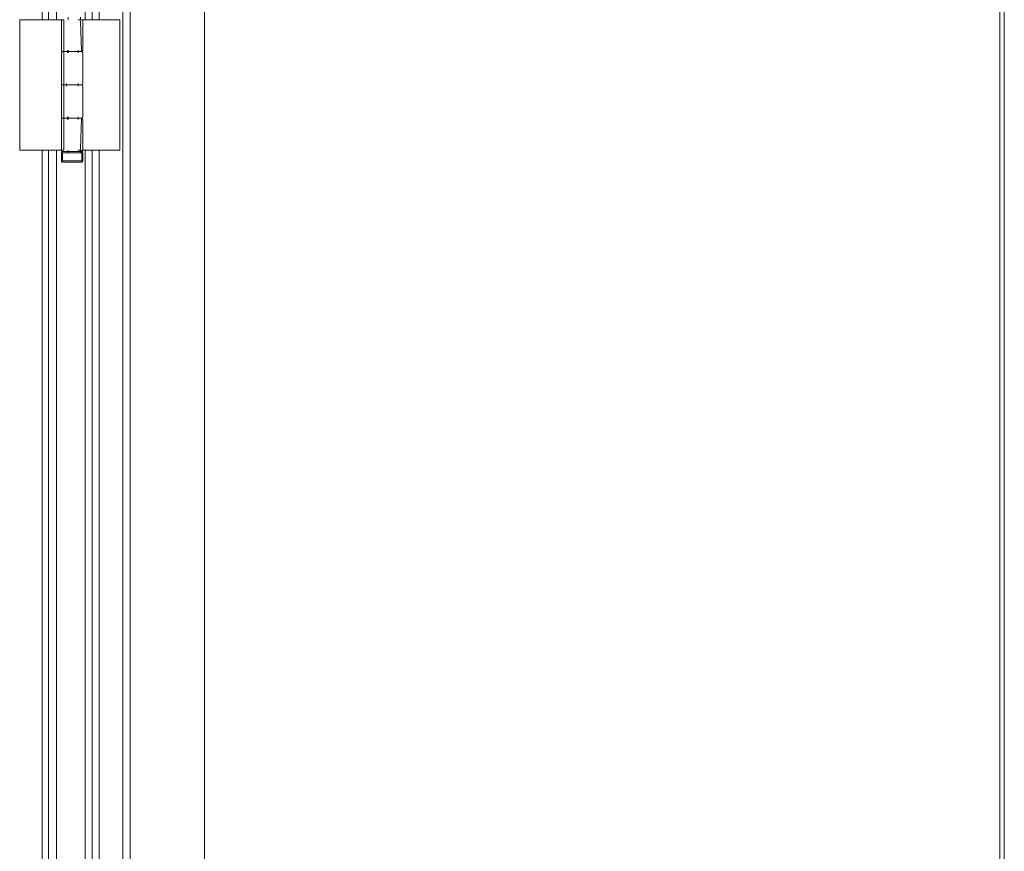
# Model space of a CAD drawing. Header units: inches. Extents: x 424 to 2043, y -237 to 445.
# Tile 941 of 965: x 1004.202 to 1004.942, y 218.775 to 219.399. Entities that reach past the tile are written whole.
import ezdxf

# ---------------------------------------------------------------- set-up
doc = ezdxf.new("R2010")
doc.units = ezdxf.units.IN
doc.header["$MEASUREMENT"] = 0
doc.layers.add('A-DOOR', color=31, linetype='Continuous', lineweight=9)

# ---------------------------------------------------------------- blocks, each defined once
blk = doc.blocks.new('5-panel_Bi-fold_external_door_10806 - Type 1-V59-Section 2')
at = {"layer": 'A-DOOR'}
for p, q in [((50.21029, 1.6), (50.21029, 4.348)), ((50.2157, 4.348), (50.2157, 1.6)), ((50.27174, 4.348), (50.27174, 1.6)), ((50.86901, 1.70176), (50.86901, 4.26274)), ((50.87248, 1.70176), (50.87248, 4.26274)), ((50.14983, 4.17354), (50.14983, 2.849)), ((50.15456, 2.849), (50.15456, 4.17354)), ((50.16046, 4.17354), (50.16046, 2.849)), ((50.18192, 4.17354), (50.18192, 2.849)), ((50.18733, 4.17354), (50.18733, 2.849)), ((50.19249, 4.17354), (50.19249, 2.849)), ((50.13284, 2.849), (50.13453, 2.849)), ((50.13284, 2.751), (50.13284, 2.849)), ((50.13453, 2.849), (50.13665, 2.849)), ((50.13665, 2.849), (50.14823, 2.849)), ((50.14823, 2.849), (50.15056, 2.849)), ((50.15056, 2.849), (50.15289, 2.849)), ((50.15289, 2.849), (50.15456, 2.849)), ((50.15456, 2.849), (50.16046, 2.849)), ((50.16046, 2.849), (50.16608, 2.849)), ((50.16414, 2.849), (50.16414, 2.826)), ((50.16608, 2.849), (50.16608, 2.751)), ((50.16921, 2.849), (50.16921, 2.851)), ((50.1768, 2.849), (50.18192, 2.849)), ((50.17859, 2.851), (50.17859, 2.849)), ((50.17859, 2.84814), (50.17938, 2.82518)), ((50.18014, 2.826), (50.18014, 2.849)), ((50.18192, 2.849), (50.18733, 2.849)), ((50.18733, 2.849), (50.18888, 2.849)), ((50.18888, 2.849), (50.19117, 2.849)), ((50.19117, 2.849), (50.19347, 2.849)), ((50.19347, 2.849), (50.20408, 2.849)), ((50.20408, 2.849), (50.2062, 2.849)), ((50.2062, 2.849), (50.20805, 2.849)), ((50.20805, 2.849), (50.20805, 2.751)), ((50.16868, 2.824), (50.16875, 2.826)), ((50.16921, 2.824), (50.16921, 2.826)), ((50.1768, 2.824), (50.1768, 2.826)), ((50.16414, 2.824), (50.16414, 2.801)), ((50.16602, 2.825), (50.17183, 2.825)), ((50.17244, 2.825), (50.16624, 2.825)), ((50.17183, 2.825), (50.17804, 2.825)), ((50.17723, 2.825), (50.17244, 2.825)), ((50.18014, 2.801), (50.18014, 2.824)), ((50.16414, 2.799), (50.16414, 2.776)), ((50.16602, 2.8), (50.17183, 2.8)), ((50.17244, 2.8), (50.16624, 2.8)), ((50.16806, 2.801), (50.16806, 2.799)), ((50.17183, 2.8), (50.17804, 2.8)), ((50.17723, 2.8), (50.17244, 2.8)), ((50.1768, 2.799), (50.1768, 2.801)), ((50.18014, 2.776), (50.18014, 2.799)), ((50.16414, 2.774), (50.16414, 2.751)), ((50.16602, 2.775), (50.17183, 2.775)), ((50.17244, 2.775), (50.16624, 2.775)), ((50.16868, 2.776), (50.16875, 2.774)), ((50.16921, 2.774), (50.16921, 2.776)), ((50.17183, 2.775), (50.17804, 2.775)), ((50.17723, 2.775), (50.17244, 2.775)), ((50.1768, 2.774), (50.1768, 2.776)), ((50.17859, 2.75186), (50.17938, 2.77482)), ((50.18014, 2.751), (50.18014, 2.774)), ((50.13453, 2.751), (50.13284, 2.751)), ((50.13665, 2.751), (50.13453, 2.751)), ((50.14823, 2.751), (50.13665, 2.751)), ((50.15056, 2.751), (50.14823, 2.751)), ((50.14983, 2.751), (50.14983, 1.79096)), ((50.15289, 2.751), (50.15056, 2.751)), ((50.15456, 2.751), (50.15289, 2.751)), ((50.16046, 2.751), (50.15456, 2.751)), ((50.15456, 1.79096), (50.15456, 2.751)), ((50.16608, 2.751), (50.16046, 2.751)), ((50.16046, 2.751), (50.16046, 1.79096)), ((50.16413, 2.749), (50.16413, 2.743)), ((50.165, 2.749), (50.17957, 2.749)), ((50.165, 2.749), (50.165, 2.743)), ((50.16921, 2.749), (50.16921, 2.751)), ((50.17183, 2.75), (50.17244, 2.75)), ((50.17244, 2.75), (50.17183, 2.75)), ((50.18192, 2.751), (50.1768, 2.751)), ((50.17859, 2.749), (50.17859, 2.751)), ((50.17889, 2.749), (50.17924, 2.749)), ((50.17957, 2.743), (50.17957, 2.749)), ((50.18015, 2.743), (50.18015, 2.749)), ((50.18733, 2.751), (50.18192, 2.751)), ((50.18192, 2.751), (50.18192, 1.79096)), ((50.18888, 2.751), (50.18733, 2.751)), ((50.18733, 2.751), (50.18733, 1.79096)), ((50.19117, 2.751), (50.18888, 2.751)), ((50.19347, 2.751), (50.19117, 2.751)), ((50.19249, 2.751), (50.19249, 1.79096)), ((50.20408, 2.751), (50.19347, 2.751)), ((50.2062, 2.751), (50.20408, 2.751)), ((50.20805, 2.751), (50.2062, 2.751)), ((50.17957, 2.743), (50.165, 2.743)), ((50.17889, 2.743), (50.17924, 2.743))]:
    blk.add_line(p, q, dxfattribs=at)
at = {"layer": 'A-DOOR', "flags": 128}
for points in [[(50.16414, 2.849), (50.16414, 2.84904)], [(50.18014, 2.84901), (50.18014, 2.849)], [(50.16514, 2.825), (50.1651, 2.825), (50.16506, 2.825), (50.16502, 2.82501), (50.16498, 2.82501), (50.16494, 2.82502), (50.1649, 2.82503), (50.16486, 2.82504), (50.16482, 2.82505), (50.16479, 2.82506), (50.16475, 2.82508), (50.16471, 2.8251), (50.16468, 2.82511), (50.16464, 2.82513), (50.16461, 2.82515), (50.16457, 2.82517), (50.16454, 2.8252), (50.16451, 2.82522), (50.16448, 2.82525), (50.16445, 2.82528), (50.16442, 2.8253), (50.16439, 2.82533), (50.16437, 2.82536), (50.16434, 2.82539), (50.16432, 2.82543), (50.1643, 2.82546), (50.16428, 2.82549), (50.16426, 2.82553), (50.16424, 2.82556), (50.16422, 2.8256), (50.16421, 2.82564), (50.16419, 2.82568), (50.16418, 2.82571), (50.16417, 2.82575), (50.16416, 2.82579), (50.16415, 2.82583), (50.16415, 2.82587), (50.16414, 2.82591), (50.16414, 2.82595), (50.16414, 2.82599), (50.16414, 2.826)], [(50.18014, 2.826), (50.18014, 2.82596), (50.18014, 2.82592), (50.18013, 2.82588), (50.18013, 2.82584), (50.18012, 2.8258), (50.18011, 2.82576), (50.1801, 2.82572), (50.18009, 2.82569), (50.18007, 2.82565), (50.18006, 2.82561), (50.18004, 2.82557), (50.18003, 2.82554), (50.18001, 2.8255), (50.17999, 2.82547), (50.17996, 2.82544), (50.17994, 2.8254), (50.17992, 2.82537), (50.17989, 2.82534), (50.17986, 2.82531), (50.17984, 2.82528), (50.17981, 2.82526), (50.17978, 2.82523), (50.17974, 2.8252), (50.17971, 2.82518), (50.17968, 2.82516), (50.17964, 2.82514), (50.17961, 2.82512), (50.17957, 2.8251), (50.17954, 2.82508), (50.1795, 2.82507), (50.17946, 2.82505), (50.17943, 2.82504), (50.17939, 2.82503), (50.17935, 2.82502), (50.17931, 2.82501), (50.17927, 2.82501), (50.17923, 2.825), (50.17919, 2.825), (50.17915, 2.825), (50.17914, 2.825)], [(50.16414, 2.824), (50.16414, 2.82404), (50.16414, 2.82408), (50.16415, 2.82412), (50.16415, 2.82416), (50.16416, 2.8242), (50.16417, 2.82424), (50.16418, 2.82428), (50.16419, 2.82431), (50.1642, 2.82435), (50.16422, 2.82439), (50.16423, 2.82443), (50.16425, 2.82446), (50.16427, 2.8245), (50.16429, 2.82453), (50.16431, 2.82456), (50.16434, 2.8246), (50.16436, 2.82463), (50.16439, 2.82466), (50.16441, 2.82469), (50.16444, 2.82472), (50.16447, 2.82474), (50.1645, 2.82477), (50.16453, 2.8248), (50.16457, 2.82482), (50.1646, 2.82484), (50.16463, 2.82486), (50.16467, 2.82488), (50.1647, 2.8249), (50.16474, 2.82492), (50.16478, 2.82493), (50.16481, 2.82495), (50.16485, 2.82496), (50.16489, 2.82497), (50.16493, 2.82498), (50.16497, 2.82499), (50.16501, 2.82499), (50.16505, 2.825), (50.16509, 2.825), (50.16513, 2.825), (50.16514, 2.825)], [(50.17244, 2.825), (50.17216, 2.825), (50.17188, 2.825), (50.17161, 2.825), (50.17133, 2.825), (50.17105, 2.825), (50.17077, 2.825), (50.1705, 2.825), (50.17023, 2.825), (50.16996, 2.825), (50.1697, 2.825), (50.16944, 2.825), (50.16918, 2.825), (50.16893, 2.825), (50.16868, 2.825), (50.16844, 2.825), (50.16821, 2.825), (50.16798, 2.825), (50.16776, 2.825), (50.16754, 2.825), (50.16734, 2.825), (50.16714, 2.825), (50.16694, 2.825), (50.16676, 2.825), (50.16659, 2.825), (50.16642, 2.825), (50.16626, 2.825), (50.16612, 2.825), (50.16598, 2.825), (50.16585, 2.825), (50.16573, 2.825), (50.16562, 2.825), (50.16553, 2.825), (50.16544, 2.825), (50.16536, 2.825), (50.1653, 2.825), (50.16525, 2.825), (50.1652, 2.825), (50.16517, 2.825), (50.16515, 2.825), (50.16514, 2.825)], [(50.16514, 2.825), (50.16514, 2.825), (50.16516, 2.825), (50.16519, 2.825), (50.16523, 2.825), (50.16528, 2.825), (50.16534, 2.825), (50.16541, 2.825), (50.16549, 2.825), (50.16559, 2.825), (50.16569, 2.825), (50.16581, 2.825), (50.16593, 2.825), (50.16606, 2.825), (50.16621, 2.825), (50.16636, 2.825), (50.16652, 2.825), (50.1667, 2.825), (50.16688, 2.825), (50.16706, 2.825), (50.16726, 2.825), (50.16747, 2.825), (50.16768, 2.825), (50.1679, 2.825), (50.16812, 2.825), (50.16836, 2.825), (50.1686, 2.825), (50.16884, 2.825), (50.16909, 2.825), (50.16934, 2.825), (50.1696, 2.825), (50.16987, 2.825), (50.17013, 2.825), (50.1704, 2.825), (50.17067, 2.825), (50.17095, 2.825), (50.17123, 2.825), (50.1715, 2.825), (50.17178, 2.825), (50.17183, 2.825)], [(50.17183, 2.825), (50.17155, 2.825), (50.17127, 2.825), (50.171, 2.825), (50.17072, 2.825), (50.17045, 2.825), (50.17018, 2.825), (50.16991, 2.825), (50.16965, 2.825), (50.16939, 2.825), (50.16913, 2.825), (50.16888, 2.825), (50.16864, 2.825), (50.1684, 2.825), (50.16816, 2.825), (50.16794, 2.825), (50.16772, 2.825), (50.1675, 2.825), (50.1673, 2.825), (50.1671, 2.825), (50.16691, 2.825), (50.16673, 2.825), (50.16655, 2.825), (50.16639, 2.825), (50.16623, 2.825), (50.16609, 2.825), (50.16595, 2.825), (50.16583, 2.825), (50.16571, 2.825), (50.16561, 2.825), (50.16551, 2.825), (50.16543, 2.825), (50.16535, 2.825), (50.16529, 2.825), (50.16524, 2.825), (50.1652, 2.825), (50.16517, 2.825), (50.16515, 2.825), (50.16514, 2.825)], [(50.16514, 2.825), (50.16514, 2.825), (50.16516, 2.825), (50.16519, 2.825), (50.16523, 2.825), (50.16528, 2.825), (50.16534, 2.825), (50.16541, 2.825), (50.16549, 2.825), (50.16559, 2.825), (50.16569, 2.825), (50.16581, 2.825), (50.16593, 2.825), (50.16606, 2.825), (50.16621, 2.825), (50.16636, 2.825), (50.16652, 2.825), (50.1667, 2.825), (50.16688, 2.825), (50.16706, 2.825), (50.16726, 2.825), (50.16747, 2.825), (50.16768, 2.825), (50.1679, 2.825), (50.16812, 2.825), (50.16836, 2.825), (50.1686, 2.825), (50.16884, 2.825), (50.16909, 2.825), (50.16934, 2.825), (50.1696, 2.825), (50.16987, 2.825), (50.17013, 2.825), (50.1704, 2.825), (50.17067, 2.825), (50.17095, 2.825), (50.17123, 2.825), (50.1715, 2.825), (50.17178, 2.825), (50.17206, 2.825), (50.17234, 2.825), (50.17244, 2.825)], [(50.17183, 2.825), (50.17211, 2.825), (50.17239, 2.825), (50.17267, 2.825), (50.17295, 2.825), (50.17323, 2.825), (50.1735, 2.825), (50.17378, 2.825), (50.17405, 2.825), (50.17432, 2.825), (50.17458, 2.825), (50.17484, 2.825), (50.1751, 2.825), (50.17535, 2.825), (50.17559, 2.825), (50.17583, 2.825), (50.17607, 2.825), (50.1763, 2.825), (50.17652, 2.825), (50.17673, 2.825), (50.17694, 2.825), (50.17714, 2.825), (50.17733, 2.825), (50.17752, 2.825), (50.17769, 2.825), (50.17786, 2.825), (50.17801, 2.825), (50.17816, 2.825), (50.1783, 2.825), (50.17843, 2.825), (50.17855, 2.825), (50.17865, 2.825), (50.17875, 2.825), (50.17884, 2.825), (50.17891, 2.825), (50.17898, 2.825), (50.17903, 2.825), (50.17908, 2.825), (50.17911, 2.825), (50.17913, 2.825), (50.17914, 2.825)], [(50.17914, 2.825), (50.17913, 2.825), (50.17912, 2.825), (50.17909, 2.825), (50.17905, 2.825), (50.179, 2.825), (50.17894, 2.825), (50.17887, 2.825), (50.17878, 2.825), (50.17869, 2.825), (50.17859, 2.825), (50.17847, 2.825), (50.17835, 2.825), (50.17821, 2.825), (50.17807, 2.825), (50.17792, 2.825), (50.17775, 2.825), (50.17758, 2.825), (50.1774, 2.825), (50.17721, 2.825), (50.17702, 2.825), (50.17681, 2.825), (50.1766, 2.825), (50.17638, 2.825), (50.17615, 2.825), (50.17592, 2.825), (50.17568, 2.825), (50.17544, 2.825), (50.17519, 2.825), (50.17493, 2.825), (50.17468, 2.825), (50.17441, 2.825), (50.17415, 2.825), (50.17388, 2.825), (50.1736, 2.825), (50.17333, 2.825), (50.17305, 2.825), (50.17277, 2.825), (50.17249, 2.825), (50.17221, 2.825), (50.17193, 2.825), (50.17183, 2.825)], [(50.17681, 2.825), (50.1766, 2.825), (50.17638, 2.825), (50.17615, 2.825), (50.17592, 2.825), (50.17568, 2.825), (50.17544, 2.825), (50.17519, 2.825), (50.17493, 2.825), (50.17468, 2.825), (50.17441, 2.825), (50.17415, 2.825), (50.17388, 2.825), (50.1736, 2.825), (50.17333, 2.825), (50.17305, 2.825), (50.17277, 2.825), (50.17249, 2.825), (50.17244, 2.825)], [(50.17244, 2.825), (50.17272, 2.825), (50.173, 2.825), (50.17328, 2.825), (50.17355, 2.825), (50.17383, 2.825), (50.1741, 2.825), (50.17437, 2.825), (50.17463, 2.825), (50.17489, 2.825), (50.17514, 2.825), (50.17539, 2.825), (50.17564, 2.825), (50.17588, 2.825), (50.17611, 2.825), (50.17634, 2.825), (50.17656, 2.825), (50.17677, 2.825)], [(50.17804, 2.825), (50.17819, 2.825), (50.17832, 2.825), (50.17845, 2.825), (50.17857, 2.825), (50.17867, 2.825), (50.17877, 2.825), (50.17885, 2.825), (50.17893, 2.825), (50.17899, 2.825), (50.17904, 2.825), (50.17908, 2.825), (50.17911, 2.825), (50.17913, 2.825), (50.17914, 2.825)], [(50.17914, 2.825), (50.17913, 2.825), (50.17912, 2.825), (50.17909, 2.825), (50.17905, 2.825), (50.179, 2.825), (50.17894, 2.825), (50.17887, 2.825), (50.17878, 2.825), (50.17869, 2.825), (50.17859, 2.825), (50.17847, 2.825), (50.17835, 2.825), (50.17821, 2.825), (50.17807, 2.825)], [(50.17914, 2.825), (50.17918, 2.825), (50.17922, 2.825), (50.17926, 2.82499), (50.1793, 2.82499), (50.17934, 2.82498), (50.17938, 2.82497), (50.17942, 2.82496), (50.17945, 2.82495), (50.17949, 2.82494), (50.17953, 2.82492), (50.17956, 2.8249), (50.1796, 2.82489), (50.17964, 2.82487), (50.17967, 2.82485), (50.1797, 2.82483), (50.17974, 2.8248), (50.17977, 2.82478), (50.1798, 2.82475), (50.17983, 2.82472), (50.17986, 2.8247), (50.17988, 2.82467), (50.17991, 2.82464), (50.17993, 2.82461), (50.17996, 2.82457), (50.17998, 2.82454), (50.18, 2.82451), (50.18002, 2.82447), (50.18004, 2.82444), (50.18006, 2.8244), (50.18007, 2.82436), (50.18008, 2.82432), (50.1801, 2.82429), (50.18011, 2.82425), (50.18012, 2.82421), (50.18012, 2.82417), (50.18013, 2.82413), (50.18013, 2.82409), (50.18014, 2.82405), (50.18014, 2.82401), (50.18014, 2.824)], [(50.16514, 2.8), (50.1651, 2.8), (50.16506, 2.8), (50.16502, 2.80001), (50.16498, 2.80001), (50.16494, 2.80002), (50.1649, 2.80003), (50.16486, 2.80004), (50.16482, 2.80005), (50.16479, 2.80006), (50.16475, 2.80008), (50.16471, 2.8001), (50.16468, 2.80011), (50.16464, 2.80013), (50.16461, 2.80015), (50.16457, 2.80017), (50.16454, 2.8002), (50.16451, 2.80022), (50.16448, 2.80025), (50.16445, 2.80028), (50.16442, 2.8003), (50.16439, 2.80033), (50.16437, 2.80036), (50.16434, 2.80039), (50.16432, 2.80043), (50.1643, 2.80046), (50.16428, 2.80049), (50.16426, 2.80053), (50.16424, 2.80056), (50.16422, 2.8006), (50.16421, 2.80064), (50.16419, 2.80068), (50.16418, 2.80071), (50.16417, 2.80075), (50.16416, 2.80079), (50.16415, 2.80083), (50.16415, 2.80087), (50.16414, 2.80091), (50.16414, 2.80095), (50.16414, 2.80099), (50.16414, 2.801)], [(50.16414, 2.799), (50.16414, 2.79904), (50.16414, 2.79908), (50.16415, 2.79912), (50.16415, 2.79916), (50.16416, 2.7992), (50.16417, 2.79924), (50.16418, 2.79928), (50.16419, 2.79931), (50.1642, 2.79935), (50.16422, 2.79939), (50.16423, 2.79943), (50.16425, 2.79946), (50.16427, 2.7995), (50.16429, 2.79953), (50.16431, 2.79956), (50.16434, 2.7996), (50.16436, 2.79963), (50.16439, 2.79966), (50.16441, 2.79969), (50.16444, 2.79972), (50.16447, 2.79974), (50.1645, 2.79977), (50.16453, 2.7998), (50.16457, 2.79982), (50.1646, 2.79984), (50.16463, 2.79986), (50.16467, 2.79988), (50.1647, 2.7999), (50.16474, 2.79992), (50.16478, 2.79993), (50.16481, 2.79995), (50.16485, 2.79996), (50.16489, 2.79997), (50.16493, 2.79998), (50.16497, 2.79999), (50.16501, 2.79999), (50.16505, 2.8), (50.16509, 2.8), (50.16513, 2.8), (50.16514, 2.8)], [(50.17244, 2.8), (50.17216, 2.8), (50.17188, 2.8), (50.17161, 2.8), (50.17133, 2.8), (50.17105, 2.8), (50.17077, 2.8), (50.1705, 2.8), (50.17023, 2.8), (50.16996, 2.8), (50.1697, 2.8), (50.16944, 2.8), (50.16918, 2.8), (50.16893, 2.8), (50.16868, 2.8), (50.16844, 2.8), (50.16821, 2.8), (50.16798, 2.8), (50.16776, 2.8), (50.16754, 2.8), (50.16734, 2.8), (50.16714, 2.8), (50.16694, 2.8), (50.16676, 2.8), (50.16659, 2.8), (50.16642, 2.8), (50.16626, 2.8), (50.16612, 2.8), (50.16598, 2.8), (50.16585, 2.8), (50.16573, 2.8), (50.16562, 2.8), (50.16553, 2.8), (50.16544, 2.8), (50.16536, 2.8), (50.1653, 2.8), (50.16525, 2.8), (50.1652, 2.8), (50.16517, 2.8), (50.16515, 2.8), (50.16514, 2.8)], [(50.16514, 2.8), (50.16514, 2.8), (50.16516, 2.8), (50.16519, 2.8), (50.16523, 2.8), (50.16528, 2.8), (50.16534, 2.8), (50.16541, 2.8), (50.16549, 2.8), (50.16559, 2.8), (50.16569, 2.8), (50.16581, 2.8), (50.16593, 2.8), (50.16606, 2.8), (50.16621, 2.8), (50.16636, 2.8), (50.16652, 2.8), (50.1667, 2.8), (50.16688, 2.8), (50.16706, 2.8), (50.16726, 2.8), (50.16747, 2.8), (50.16768, 2.8), (50.1679, 2.8), (50.16812, 2.8), (50.16836, 2.8), (50.1686, 2.8), (50.16884, 2.8), (50.16909, 2.8), (50.16934, 2.8), (50.1696, 2.8), (50.16987, 2.8), (50.17013, 2.8), (50.1704, 2.8), (50.17067, 2.8), (50.17095, 2.8), (50.17123, 2.8), (50.1715, 2.8), (50.17178, 2.8), (50.17183, 2.8)], [(50.17183, 2.8), (50.17155, 2.8), (50.17127, 2.8), (50.171, 2.8), (50.17072, 2.8), (50.17045, 2.8), (50.17018, 2.8), (50.16991, 2.8), (50.16965, 2.8), (50.16939, 2.8), (50.16913, 2.8), (50.16888, 2.8), (50.16864, 2.8), (50.1684, 2.8), (50.16816, 2.8), (50.16794, 2.8), (50.16772, 2.8), (50.1675, 2.8), (50.1673, 2.8), (50.1671, 2.8), (50.16691, 2.8), (50.16673, 2.8), (50.16655, 2.8), (50.16639, 2.8), (50.16623, 2.8), (50.16609, 2.8), (50.16595, 2.8), (50.16583, 2.8), (50.16571, 2.8), (50.16561, 2.8), (50.16551, 2.8), (50.16543, 2.8), (50.16535, 2.8), (50.16529, 2.8), (50.16524, 2.8), (50.1652, 2.8), (50.16517, 2.8), (50.16515, 2.8), (50.16514, 2.8)], [(50.16514, 2.8), (50.16514, 2.8), (50.16516, 2.8), (50.16519, 2.8), (50.16523, 2.8), (50.16528, 2.8), (50.16534, 2.8), (50.16541, 2.8), (50.16549, 2.8), (50.16559, 2.8), (50.16569, 2.8), (50.16581, 2.8), (50.16593, 2.8), (50.16606, 2.8), (50.16621, 2.8), (50.16636, 2.8), (50.16652, 2.8), (50.1667, 2.8), (50.16688, 2.8), (50.16706, 2.8), (50.16726, 2.8), (50.16747, 2.8), (50.16768, 2.8), (50.1679, 2.8), (50.16812, 2.8), (50.16836, 2.8), (50.1686, 2.8), (50.16884, 2.8), (50.16909, 2.8), (50.16934, 2.8), (50.1696, 2.8), (50.16987, 2.8), (50.17013, 2.8), (50.1704, 2.8), (50.17067, 2.8), (50.17095, 2.8), (50.17123, 2.8), (50.1715, 2.8), (50.17178, 2.8), (50.17206, 2.8), (50.17234, 2.8), (50.17244, 2.8)], [(50.17183, 2.8), (50.17211, 2.8), (50.17239, 2.8), (50.17267, 2.8), (50.17295, 2.8), (50.17323, 2.8), (50.1735, 2.8), (50.17378, 2.8), (50.17405, 2.8), (50.17432, 2.8), (50.17458, 2.8), (50.17484, 2.8), (50.1751, 2.8), (50.17535, 2.8), (50.17559, 2.8), (50.17583, 2.8), (50.17607, 2.8), (50.1763, 2.8), (50.17652, 2.8), (50.17673, 2.8), (50.17694, 2.8), (50.17714, 2.8), (50.17733, 2.8), (50.17752, 2.8), (50.17769, 2.8), (50.17786, 2.8), (50.17801, 2.8), (50.17816, 2.8), (50.1783, 2.8), (50.17843, 2.8), (50.17855, 2.8), (50.17865, 2.8), (50.17875, 2.8), (50.17884, 2.8), (50.17891, 2.8), (50.17898, 2.8), (50.17903, 2.8), (50.17908, 2.8), (50.17911, 2.8), (50.17913, 2.8), (50.17914, 2.8)], [(50.17914, 2.8), (50.17913, 2.8), (50.17912, 2.8), (50.17909, 2.8), (50.17905, 2.8), (50.179, 2.8), (50.17894, 2.8), (50.17887, 2.8), (50.17878, 2.8), (50.17869, 2.8), (50.17859, 2.8), (50.17847, 2.8), (50.17835, 2.8), (50.17821, 2.8), (50.17807, 2.8), (50.17792, 2.8), (50.17775, 2.8), (50.17758, 2.8), (50.1774, 2.8), (50.17721, 2.8), (50.17702, 2.8), (50.17681, 2.8), (50.1766, 2.8), (50.17638, 2.8), (50.17615, 2.8), (50.17592, 2.8), (50.17568, 2.8), (50.17544, 2.8), (50.17519, 2.8), (50.17493, 2.8), (50.17468, 2.8), (50.17441, 2.8), (50.17415, 2.8), (50.17388, 2.8), (50.1736, 2.8), (50.17333, 2.8), (50.17305, 2.8), (50.17277, 2.8), (50.17249, 2.8), (50.17221, 2.8), (50.17193, 2.8), (50.17183, 2.8)], [(50.17681, 2.8), (50.1766, 2.8), (50.17638, 2.8), (50.17615, 2.8), (50.17592, 2.8), (50.17568, 2.8), (50.17544, 2.8), (50.17519, 2.8), (50.17493, 2.8), (50.17468, 2.8), (50.17441, 2.8), (50.17415, 2.8), (50.17388, 2.8), (50.1736, 2.8), (50.17333, 2.8), (50.17305, 2.8), (50.17277, 2.8), (50.17249, 2.8), (50.17244, 2.8)], [(50.17244, 2.8), (50.17272, 2.8), (50.173, 2.8), (50.17328, 2.8), (50.17355, 2.8), (50.17383, 2.8), (50.1741, 2.8), (50.17437, 2.8), (50.17463, 2.8), (50.17489, 2.8), (50.17514, 2.8), (50.17539, 2.8), (50.17564, 2.8), (50.17588, 2.8), (50.17611, 2.8), (50.17634, 2.8), (50.17656, 2.8), (50.17677, 2.8)], [(50.17804, 2.8), (50.17819, 2.8), (50.17832, 2.8), (50.17845, 2.8), (50.17857, 2.8), (50.17867, 2.8), (50.17877, 2.8), (50.17885, 2.8), (50.17893, 2.8), (50.17899, 2.8), (50.17904, 2.8), (50.17908, 2.8), (50.17911, 2.8), (50.17913, 2.8), (50.17914, 2.8)], [(50.17914, 2.8), (50.17913, 2.8), (50.17912, 2.8), (50.17909, 2.8), (50.17905, 2.8), (50.179, 2.8), (50.17894, 2.8), (50.17887, 2.8), (50.17878, 2.8), (50.17869, 2.8), (50.17859, 2.8), (50.17847, 2.8), (50.17835, 2.8), (50.17821, 2.8), (50.17807, 2.8)], [(50.18014, 2.801), (50.18014, 2.80096), (50.18014, 2.80092), (50.18013, 2.80088), (50.18013, 2.80084), (50.18012, 2.8008), (50.18011, 2.80076), (50.1801, 2.80072), (50.18009, 2.80069), (50.18007, 2.80065), (50.18006, 2.80061), (50.18004, 2.80057), (50.18003, 2.80054), (50.18001, 2.8005), (50.17999, 2.80047), (50.17996, 2.80044), (50.17994, 2.8004), (50.17992, 2.80037), (50.17989, 2.80034), (50.17986, 2.80031), (50.17984, 2.80028), (50.17981, 2.80026), (50.17978, 2.80023), (50.17974, 2.8002), (50.17971, 2.80018), (50.17968, 2.80016), (50.17964, 2.80014), (50.17961, 2.80012), (50.17957, 2.8001), (50.17954, 2.80008), (50.1795, 2.80007), (50.17946, 2.80005), (50.17943, 2.80004), (50.17939, 2.80003), (50.17935, 2.80002), (50.17931, 2.80001), (50.17927, 2.80001), (50.17923, 2.8), (50.17919, 2.8), (50.17915, 2.8), (50.17914, 2.8)], [(50.17914, 2.8), (50.17918, 2.8), (50.17922, 2.8), (50.17926, 2.79999), (50.1793, 2.79999), (50.17934, 2.79998), (50.17938, 2.79997), (50.17942, 2.79996), (50.17945, 2.79995), (50.17949, 2.79994), (50.17953, 2.79992), (50.17956, 2.7999), (50.1796, 2.79989), (50.17964, 2.79987), (50.17967, 2.79985), (50.1797, 2.79983), (50.17974, 2.7998), (50.17977, 2.79978), (50.1798, 2.79975), (50.17983, 2.79972), (50.17986, 2.7997), (50.17988, 2.79967), (50.17991, 2.79964), (50.17993, 2.79961), (50.17996, 2.79957), (50.17998, 2.79954), (50.18, 2.79951), (50.18002, 2.79947), (50.18004, 2.79944), (50.18006, 2.7994), (50.18007, 2.79936), (50.18008, 2.79932), (50.1801, 2.79929), (50.18011, 2.79925), (50.18012, 2.79921), (50.18012, 2.79917), (50.18013, 2.79913), (50.18013, 2.79909), (50.18014, 2.79905), (50.18014, 2.79901), (50.18014, 2.799)], [(50.16514, 2.775), (50.1651, 2.775), (50.16506, 2.775), (50.16502, 2.77501), (50.16498, 2.77501), (50.16494, 2.77502), (50.1649, 2.77503), (50.16486, 2.77504), (50.16482, 2.77505), (50.16479, 2.77506), (50.16475, 2.77508), (50.16471, 2.7751), (50.16468, 2.77511), (50.16464, 2.77513), (50.16461, 2.77515), (50.16457, 2.77517), (50.16454, 2.7752), (50.16451, 2.77522), (50.16448, 2.77525), (50.16445, 2.77528), (50.16442, 2.7753), (50.16439, 2.77533), (50.16437, 2.77536), (50.16434, 2.77539), (50.16432, 2.77543), (50.1643, 2.77546), (50.16428, 2.77549), (50.16426, 2.77553), (50.16424, 2.77556), (50.16422, 2.7756), (50.16421, 2.77564), (50.16419, 2.77568), (50.16418, 2.77571), (50.16417, 2.77575), (50.16416, 2.77579), (50.16415, 2.77583), (50.16415, 2.77587), (50.16414, 2.77591), (50.16414, 2.77595), (50.16414, 2.77599), (50.16414, 2.776)], [(50.16414, 2.774), (50.16414, 2.77404), (50.16414, 2.77408), (50.16415, 2.77412), (50.16415, 2.77416), (50.16416, 2.7742), (50.16417, 2.77424), (50.16418, 2.77428), (50.16419, 2.77431), (50.1642, 2.77435), (50.16422, 2.77439), (50.16423, 2.77443), (50.16425, 2.77446), (50.16427, 2.7745), (50.16429, 2.77453), (50.16431, 2.77456), (50.16434, 2.7746), (50.16436, 2.77463), (50.16439, 2.77466), (50.16441, 2.77469), (50.16444, 2.77472), (50.16447, 2.77474), (50.1645, 2.77477), (50.16453, 2.7748), (50.16457, 2.77482), (50.1646, 2.77484), (50.16463, 2.77486), (50.16467, 2.77488), (50.1647, 2.7749), (50.16474, 2.77492), (50.16478, 2.77493), (50.16481, 2.77495), (50.16485, 2.77496), (50.16489, 2.77497), (50.16493, 2.77498), (50.16497, 2.77499), (50.16501, 2.77499), (50.16505, 2.775), (50.16509, 2.775), (50.16513, 2.775), (50.16514, 2.775)], [(50.17244, 2.775), (50.17216, 2.775), (50.17188, 2.775), (50.17161, 2.775), (50.17133, 2.775), (50.17105, 2.775), (50.17077, 2.775), (50.1705, 2.775), (50.17023, 2.775), (50.16996, 2.775), (50.1697, 2.775), (50.16944, 2.775), (50.16918, 2.775), (50.16893, 2.775), (50.16868, 2.775), (50.16844, 2.775), (50.16821, 2.775), (50.16798, 2.775), (50.16776, 2.775), (50.16754, 2.775), (50.16734, 2.775), (50.16714, 2.775), (50.16694, 2.775), (50.16676, 2.775), (50.16659, 2.775), (50.16642, 2.775), (50.16626, 2.775), (50.16612, 2.775), (50.16598, 2.775), (50.16585, 2.775), (50.16573, 2.775), (50.16562, 2.775), (50.16553, 2.775), (50.16544, 2.775), (50.16536, 2.775), (50.1653, 2.775), (50.16525, 2.775), (50.1652, 2.775), (50.16517, 2.775), (50.16515, 2.775), (50.16514, 2.775)], [(50.16514, 2.775), (50.16514, 2.775), (50.16516, 2.775), (50.16519, 2.775), (50.16523, 2.775), (50.16528, 2.775), (50.16534, 2.775), (50.16541, 2.775), (50.16549, 2.775), (50.16559, 2.775), (50.16569, 2.775), (50.16581, 2.775), (50.16593, 2.775), (50.16606, 2.775), (50.16621, 2.775), (50.16636, 2.775), (50.16652, 2.775), (50.1667, 2.775), (50.16688, 2.775), (50.16706, 2.775), (50.16726, 2.775), (50.16747, 2.775), (50.16768, 2.775), (50.1679, 2.775), (50.16812, 2.775), (50.16836, 2.775), (50.1686, 2.775), (50.16884, 2.775), (50.16909, 2.775), (50.16934, 2.775), (50.1696, 2.775), (50.16987, 2.775), (50.17013, 2.775), (50.1704, 2.775), (50.17067, 2.775), (50.17095, 2.775), (50.17123, 2.775), (50.1715, 2.775), (50.17178, 2.775), (50.17183, 2.775)], [(50.17183, 2.775), (50.17155, 2.775), (50.17127, 2.775), (50.171, 2.775), (50.17072, 2.775), (50.17045, 2.775), (50.17018, 2.775), (50.16991, 2.775), (50.16965, 2.775), (50.16939, 2.775), (50.16913, 2.775), (50.16888, 2.775), (50.16864, 2.775), (50.1684, 2.775), (50.16816, 2.775), (50.16794, 2.775), (50.16772, 2.775), (50.1675, 2.775), (50.1673, 2.775), (50.1671, 2.775), (50.16691, 2.775), (50.16673, 2.775), (50.16655, 2.775), (50.16639, 2.775), (50.16623, 2.775), (50.16609, 2.775), (50.16595, 2.775), (50.16583, 2.775), (50.16571, 2.775), (50.16561, 2.775), (50.16551, 2.775), (50.16543, 2.775), (50.16535, 2.775), (50.16529, 2.775), (50.16524, 2.775), (50.1652, 2.775), (50.16517, 2.775), (50.16515, 2.775), (50.16514, 2.775)], [(50.16514, 2.775), (50.16514, 2.775), (50.16516, 2.775), (50.16519, 2.775), (50.16523, 2.775), (50.16528, 2.775), (50.16534, 2.775), (50.16541, 2.775), (50.16549, 2.775), (50.16559, 2.775), (50.16569, 2.775), (50.16581, 2.775), (50.16593, 2.775), (50.16606, 2.775), (50.16621, 2.775), (50.16636, 2.775), (50.16652, 2.775), (50.1667, 2.775), (50.16688, 2.775), (50.16706, 2.775), (50.16726, 2.775), (50.16747, 2.775), (50.16768, 2.775), (50.1679, 2.775), (50.16812, 2.775), (50.16836, 2.775), (50.1686, 2.775), (50.16884, 2.775), (50.16909, 2.775), (50.16934, 2.775), (50.1696, 2.775), (50.16987, 2.775), (50.17013, 2.775), (50.1704, 2.775), (50.17067, 2.775), (50.17095, 2.775), (50.17123, 2.775), (50.1715, 2.775), (50.17178, 2.775), (50.17206, 2.775), (50.17234, 2.775), (50.17244, 2.775)], [(50.17183, 2.775), (50.17211, 2.775), (50.17239, 2.775), (50.17267, 2.775), (50.17295, 2.775), (50.17323, 2.775), (50.1735, 2.775), (50.17378, 2.775), (50.17405, 2.775), (50.17432, 2.775), (50.17458, 2.775), (50.17484, 2.775), (50.1751, 2.775), (50.17535, 2.775), (50.17559, 2.775), (50.17583, 2.775), (50.17607, 2.775), (50.1763, 2.775), (50.17652, 2.775), (50.17673, 2.775), (50.17694, 2.775), (50.17714, 2.775), (50.17733, 2.775), (50.17752, 2.775), (50.17769, 2.775), (50.17786, 2.775), (50.17801, 2.775), (50.17816, 2.775), (50.1783, 2.775), (50.17843, 2.775), (50.17855, 2.775), (50.17865, 2.775), (50.17875, 2.775), (50.17884, 2.775), (50.17891, 2.775), (50.17898, 2.775), (50.17903, 2.775), (50.17908, 2.775), (50.17911, 2.775), (50.17913, 2.775), (50.17914, 2.775)], [(50.17914, 2.775), (50.17913, 2.775), (50.17912, 2.775), (50.17909, 2.775), (50.17905, 2.775), (50.179, 2.775), (50.17894, 2.775), (50.17887, 2.775), (50.17878, 2.775), (50.17869, 2.775), (50.17859, 2.775), (50.17847, 2.775), (50.17835, 2.775), (50.17821, 2.775), (50.17807, 2.775), (50.17792, 2.775), (50.17775, 2.775), (50.17758, 2.775), (50.1774, 2.775), (50.17721, 2.775), (50.17702, 2.775), (50.17681, 2.775), (50.1766, 2.775), (50.17638, 2.775), (50.17615, 2.775), (50.17592, 2.775), (50.17568, 2.775), (50.17544, 2.775), (50.17519, 2.775), (50.17493, 2.775), (50.17468, 2.775), (50.17441, 2.775), (50.17415, 2.775), (50.17388, 2.775), (50.1736, 2.775), (50.17333, 2.775), (50.17305, 2.775), (50.17277, 2.775), (50.17249, 2.775), (50.17221, 2.775), (50.17193, 2.775), (50.17183, 2.775)], [(50.17681, 2.775), (50.1766, 2.775), (50.17638, 2.775), (50.17615, 2.775), (50.17592, 2.775), (50.17568, 2.775), (50.17544, 2.775), (50.17519, 2.775), (50.17493, 2.775), (50.17468, 2.775), (50.17441, 2.775), (50.17415, 2.775), (50.17388, 2.775), (50.1736, 2.775), (50.17333, 2.775), (50.17305, 2.775), (50.17277, 2.775), (50.17249, 2.775), (50.17244, 2.775)], [(50.17244, 2.775), (50.17272, 2.775), (50.173, 2.775), (50.17328, 2.775), (50.17355, 2.775), (50.17383, 2.775), (50.1741, 2.775), (50.17437, 2.775), (50.17463, 2.775), (50.17489, 2.775), (50.17514, 2.775), (50.17539, 2.775), (50.17564, 2.775), (50.17588, 2.775), (50.17611, 2.775), (50.17634, 2.775), (50.17656, 2.775), (50.17677, 2.775)], [(50.17804, 2.775), (50.17819, 2.775), (50.17832, 2.775), (50.17845, 2.775), (50.17857, 2.775), (50.17867, 2.775), (50.17877, 2.775), (50.17885, 2.775), (50.17893, 2.775), (50.17899, 2.775), (50.17904, 2.775), (50.17908, 2.775), (50.17911, 2.775), (50.17913, 2.775), (50.17914, 2.775)], [(50.17914, 2.775), (50.17913, 2.775), (50.17912, 2.775), (50.17909, 2.775), (50.17905, 2.775), (50.179, 2.775), (50.17894, 2.775), (50.17887, 2.775), (50.17878, 2.775), (50.17869, 2.775), (50.17859, 2.775), (50.17847, 2.775), (50.17835, 2.775), (50.17821, 2.775), (50.17807, 2.775)], [(50.18014, 2.776), (50.18014, 2.77596), (50.18014, 2.77592), (50.18013, 2.77588), (50.18013, 2.77584), (50.18012, 2.7758), (50.18011, 2.77576), (50.1801, 2.77572), (50.18009, 2.77569), (50.18007, 2.77565), (50.18006, 2.77561), (50.18004, 2.77557), (50.18003, 2.77554), (50.18001, 2.7755), (50.17999, 2.77547), (50.17996, 2.77544), (50.17994, 2.7754), (50.17992, 2.77537), (50.17989, 2.77534), (50.17986, 2.77531), (50.17984, 2.77528), (50.17981, 2.77526), (50.17978, 2.77523), (50.17974, 2.7752), (50.17971, 2.77518), (50.17968, 2.77516), (50.17964, 2.77514), (50.17961, 2.77512), (50.17957, 2.7751), (50.17954, 2.77508), (50.1795, 2.77507), (50.17946, 2.77505), (50.17943, 2.77504), (50.17939, 2.77503), (50.17935, 2.77502), (50.17931, 2.77501), (50.17927, 2.77501), (50.17923, 2.775), (50.17919, 2.775), (50.17915, 2.775), (50.17914, 2.775)], [(50.17914, 2.775), (50.17918, 2.775), (50.17922, 2.775), (50.17926, 2.77499), (50.1793, 2.77499), (50.17934, 2.77498), (50.17938, 2.77497), (50.17942, 2.77496), (50.17945, 2.77495), (50.17949, 2.77494), (50.17953, 2.77492), (50.17956, 2.7749), (50.1796, 2.77489), (50.17964, 2.77487), (50.17967, 2.77485), (50.1797, 2.77483), (50.17974, 2.7748), (50.17977, 2.77478), (50.1798, 2.77475), (50.17983, 2.77472), (50.17986, 2.7747), (50.17988, 2.77467), (50.17991, 2.77464), (50.17993, 2.77461), (50.17996, 2.77457), (50.17998, 2.77454), (50.18, 2.77451), (50.18002, 2.77447), (50.18004, 2.77444), (50.18006, 2.7744), (50.18007, 2.77436), (50.18008, 2.77432), (50.1801, 2.77429), (50.18011, 2.77425), (50.18012, 2.77421), (50.18012, 2.77417), (50.18013, 2.77413), (50.18013, 2.77409), (50.18014, 2.77405), (50.18014, 2.77401), (50.18014, 2.774)], [(50.16514, 2.75), (50.1651, 2.75), (50.16506, 2.75), (50.16502, 2.75001), (50.16498, 2.75001), (50.16494, 2.75002), (50.1649, 2.75003), (50.16486, 2.75004), (50.16482, 2.75005), (50.16479, 2.75006), (50.16475, 2.75008), (50.16471, 2.7501), (50.16468, 2.75011), (50.16464, 2.75013), (50.16461, 2.75015), (50.16457, 2.75017), (50.16454, 2.7502), (50.16451, 2.75022), (50.16448, 2.75025), (50.16445, 2.75028), (50.16442, 2.7503), (50.16439, 2.75033), (50.16437, 2.75036), (50.16434, 2.75039), (50.16432, 2.75043), (50.1643, 2.75046), (50.16428, 2.75049), (50.16426, 2.75053), (50.16424, 2.75056), (50.16422, 2.7506), (50.16421, 2.75064), (50.16419, 2.75068), (50.16418, 2.75071), (50.16417, 2.75075), (50.16416, 2.75079), (50.16415, 2.75083), (50.16415, 2.75087), (50.16414, 2.75091), (50.16414, 2.75095), (50.16414, 2.75099), (50.16414, 2.751)], [(50.16414, 2.749), (50.16414, 2.74904), (50.16414, 2.74908), (50.16415, 2.74912), (50.16415, 2.74916), (50.16416, 2.7492), (50.16417, 2.74924), (50.16418, 2.74928), (50.16419, 2.74931), (50.1642, 2.74935), (50.16422, 2.74939), (50.16423, 2.74943), (50.16425, 2.74946), (50.16427, 2.7495), (50.16429, 2.74953), (50.16431, 2.74956), (50.16434, 2.7496), (50.16436, 2.74963), (50.16439, 2.74966), (50.16441, 2.74969), (50.16444, 2.74972), (50.16447, 2.74974), (50.1645, 2.74977), (50.16453, 2.7498), (50.16457, 2.74982), (50.1646, 2.74984), (50.16463, 2.74986), (50.16467, 2.74988), (50.1647, 2.7499), (50.16474, 2.74992), (50.16478, 2.74993), (50.16481, 2.74995), (50.16485, 2.74996), (50.16489, 2.74997), (50.16493, 2.74998), (50.16497, 2.74999), (50.16501, 2.74999), (50.16505, 2.75), (50.16509, 2.75), (50.16513, 2.75), (50.16514, 2.75)], [(50.17244, 2.75), (50.17216, 2.75), (50.17188, 2.75), (50.17161, 2.75), (50.17133, 2.75), (50.17105, 2.75), (50.17077, 2.75), (50.1705, 2.75), (50.17023, 2.75), (50.16996, 2.75), (50.1697, 2.75), (50.16944, 2.75), (50.16918, 2.75), (50.16893, 2.75), (50.16868, 2.75), (50.16844, 2.75), (50.16821, 2.75), (50.16798, 2.75), (50.16776, 2.75), (50.16754, 2.75), (50.16734, 2.75), (50.16714, 2.75), (50.16694, 2.75), (50.16676, 2.75), (50.16659, 2.75), (50.16642, 2.75), (50.16626, 2.75), (50.16612, 2.75), (50.16598, 2.75), (50.16585, 2.75), (50.16573, 2.75), (50.16562, 2.75), (50.16553, 2.75), (50.16544, 2.75), (50.16536, 2.75), (50.1653, 2.75), (50.16525, 2.75), (50.1652, 2.75), (50.16517, 2.75), (50.16515, 2.75), (50.16514, 2.75)], [(50.16514, 2.75), (50.16514, 2.75), (50.16516, 2.75), (50.16519, 2.75), (50.16523, 2.75), (50.16528, 2.75), (50.16534, 2.75), (50.16541, 2.75), (50.16549, 2.75), (50.16559, 2.75), (50.16569, 2.75), (50.16581, 2.75), (50.16593, 2.75), (50.16606, 2.75), (50.16621, 2.75), (50.16636, 2.75), (50.16652, 2.75), (50.1667, 2.75), (50.16688, 2.75), (50.16706, 2.75), (50.16726, 2.75), (50.16747, 2.75), (50.16768, 2.75), (50.1679, 2.75), (50.16812, 2.75), (50.16836, 2.75), (50.1686, 2.75), (50.16884, 2.75), (50.16909, 2.75), (50.16934, 2.75), (50.1696, 2.75), (50.16987, 2.75), (50.17013, 2.75), (50.1704, 2.75), (50.17067, 2.75), (50.17095, 2.75), (50.17123, 2.75), (50.1715, 2.75), (50.17178, 2.75), (50.17183, 2.75)], [(50.17183, 2.75), (50.17155, 2.75), (50.17127, 2.75), (50.171, 2.75), (50.17072, 2.75), (50.17045, 2.75), (50.17018, 2.75), (50.16991, 2.75), (50.16965, 2.75), (50.16939, 2.75), (50.16913, 2.75), (50.16888, 2.75), (50.16864, 2.75), (50.1684, 2.75), (50.16816, 2.75), (50.16794, 2.75), (50.16772, 2.75), (50.1675, 2.75), (50.1673, 2.75), (50.1671, 2.75), (50.16691, 2.75), (50.16673, 2.75), (50.16655, 2.75), (50.16639, 2.75), (50.16623, 2.75), (50.16609, 2.75), (50.16595, 2.75), (50.16583, 2.75), (50.16571, 2.75), (50.16561, 2.75), (50.16551, 2.75), (50.16543, 2.75), (50.16535, 2.75), (50.16529, 2.75), (50.16524, 2.75), (50.1652, 2.75), (50.16517, 2.75), (50.16515, 2.75), (50.16514, 2.75)], [(50.16514, 2.75), (50.16514, 2.75), (50.16516, 2.75), (50.16519, 2.75), (50.16523, 2.75), (50.16528, 2.75), (50.16534, 2.75), (50.16541, 2.75), (50.16549, 2.75), (50.16559, 2.75), (50.16569, 2.75), (50.16581, 2.75), (50.16593, 2.75), (50.16606, 2.75), (50.16621, 2.75), (50.16636, 2.75), (50.16652, 2.75), (50.1667, 2.75), (50.16688, 2.75), (50.16706, 2.75), (50.16726, 2.75), (50.16747, 2.75), (50.16768, 2.75), (50.1679, 2.75), (50.16812, 2.75), (50.16836, 2.75), (50.1686, 2.75), (50.16884, 2.75), (50.16909, 2.75), (50.16934, 2.75), (50.1696, 2.75), (50.16987, 2.75), (50.17013, 2.75), (50.1704, 2.75), (50.17067, 2.75), (50.17095, 2.75), (50.17123, 2.75), (50.1715, 2.75), (50.17178, 2.75), (50.17206, 2.75), (50.17234, 2.75), (50.17244, 2.75)], [(50.17183, 2.75), (50.17211, 2.75), (50.17239, 2.75), (50.17267, 2.75), (50.17295, 2.75), (50.17323, 2.75), (50.1735, 2.75), (50.17378, 2.75), (50.17405, 2.75), (50.17432, 2.75), (50.17458, 2.75), (50.17484, 2.75), (50.1751, 2.75), (50.17535, 2.75), (50.17559, 2.75), (50.17583, 2.75), (50.17607, 2.75), (50.1763, 2.75), (50.17652, 2.75), (50.17673, 2.75), (50.17694, 2.75), (50.17714, 2.75), (50.17733, 2.75), (50.17752, 2.75), (50.17769, 2.75), (50.17786, 2.75), (50.17801, 2.75), (50.17816, 2.75), (50.1783, 2.75), (50.17843, 2.75), (50.17855, 2.75), (50.17865, 2.75), (50.17875, 2.75), (50.17884, 2.75), (50.17891, 2.75), (50.17898, 2.75), (50.17903, 2.75), (50.17908, 2.75), (50.17911, 2.75), (50.17913, 2.75), (50.17914, 2.75)], [(50.17914, 2.75), (50.17913, 2.75), (50.17912, 2.75), (50.17909, 2.75), (50.17905, 2.75), (50.179, 2.75), (50.17894, 2.75), (50.17887, 2.75), (50.17878, 2.75), (50.17869, 2.75), (50.17859, 2.75), (50.17847, 2.75), (50.17835, 2.75), (50.17821, 2.75), (50.17807, 2.75), (50.17792, 2.75), (50.17775, 2.75), (50.17758, 2.75), (50.1774, 2.75), (50.17721, 2.75), (50.17702, 2.75), (50.17681, 2.75), (50.1766, 2.75), (50.17638, 2.75), (50.17615, 2.75), (50.17592, 2.75), (50.17568, 2.75), (50.17544, 2.75), (50.17519, 2.75), (50.17493, 2.75), (50.17468, 2.75), (50.17441, 2.75), (50.17415, 2.75), (50.17388, 2.75), (50.1736, 2.75), (50.17333, 2.75), (50.17305, 2.75), (50.17277, 2.75), (50.17249, 2.75), (50.17221, 2.75), (50.17193, 2.75), (50.17183, 2.75)], [(50.17914, 2.75), (50.17913, 2.75), (50.17912, 2.75), (50.17909, 2.75), (50.17905, 2.75), (50.179, 2.75), (50.17894, 2.75), (50.17887, 2.75), (50.17878, 2.75), (50.17869, 2.75), (50.17859, 2.75), (50.17847, 2.75), (50.17835, 2.75), (50.17821, 2.75), (50.17807, 2.75), (50.17792, 2.75), (50.17775, 2.75), (50.17758, 2.75), (50.1774, 2.75), (50.17721, 2.75), (50.17702, 2.75), (50.17681, 2.75), (50.1766, 2.75), (50.17638, 2.75), (50.17615, 2.75), (50.17592, 2.75), (50.17568, 2.75), (50.17544, 2.75), (50.17519, 2.75), (50.17493, 2.75), (50.17468, 2.75), (50.17441, 2.75), (50.17415, 2.75), (50.17388, 2.75), (50.1736, 2.75), (50.17333, 2.75), (50.17305, 2.75), (50.17277, 2.75), (50.17249, 2.75), (50.17244, 2.75)], [(50.17244, 2.75), (50.17272, 2.75), (50.173, 2.75), (50.17328, 2.75), (50.17355, 2.75), (50.17383, 2.75), (50.1741, 2.75), (50.17437, 2.75), (50.17463, 2.75), (50.17489, 2.75), (50.17514, 2.75), (50.17539, 2.75), (50.17564, 2.75), (50.17588, 2.75), (50.17611, 2.75), (50.17634, 2.75), (50.17656, 2.75), (50.17677, 2.75), (50.17698, 2.75), (50.17718, 2.75), (50.17737, 2.75), (50.17755, 2.75), (50.17772, 2.75), (50.17789, 2.75), (50.17804, 2.75), (50.17819, 2.75), (50.17832, 2.75), (50.17845, 2.75), (50.17857, 2.75), (50.17867, 2.75), (50.17877, 2.75), (50.17885, 2.75), (50.17893, 2.75), (50.17899, 2.75), (50.17904, 2.75), (50.17908, 2.75), (50.17911, 2.75), (50.17913, 2.75), (50.17914, 2.75)], [(50.18014, 2.751), (50.18014, 2.75096), (50.18014, 2.75092), (50.18013, 2.75088), (50.18013, 2.75084), (50.18012, 2.7508), (50.18011, 2.75076), (50.1801, 2.75072), (50.18009, 2.75069), (50.18007, 2.75065), (50.18006, 2.75061), (50.18004, 2.75057), (50.18003, 2.75054), (50.18001, 2.7505), (50.17999, 2.75047), (50.17996, 2.75044), (50.17994, 2.7504), (50.17992, 2.75037), (50.17989, 2.75034), (50.17986, 2.75031), (50.17984, 2.75028), (50.17981, 2.75026), (50.17978, 2.75023), (50.17974, 2.7502), (50.17971, 2.75018), (50.17968, 2.75016), (50.17964, 2.75014), (50.17961, 2.75012), (50.17957, 2.7501), (50.17954, 2.75008), (50.1795, 2.75007), (50.17946, 2.75005), (50.17943, 2.75004), (50.17939, 2.75003), (50.17935, 2.75002), (50.17931, 2.75001), (50.17927, 2.75001), (50.17923, 2.75), (50.17919, 2.75), (50.17915, 2.75), (50.17914, 2.75)], [(50.17914, 2.75), (50.17918, 2.75), (50.17922, 2.75), (50.17926, 2.74999), (50.1793, 2.74999), (50.17934, 2.74998), (50.17938, 2.74997), (50.17942, 2.74996), (50.17945, 2.74995), (50.17949, 2.74994), (50.17953, 2.74992), (50.17956, 2.7499), (50.1796, 2.74989), (50.17964, 2.74987), (50.17967, 2.74985), (50.1797, 2.74983), (50.17974, 2.7498), (50.17977, 2.74978), (50.1798, 2.74975), (50.17983, 2.74972), (50.17986, 2.7497), (50.17988, 2.74967), (50.17991, 2.74964), (50.17993, 2.74961), (50.17996, 2.74957), (50.17998, 2.74954), (50.18, 2.74951), (50.18002, 2.74947), (50.18004, 2.74944), (50.18006, 2.7494), (50.18007, 2.74936), (50.18008, 2.74932), (50.1801, 2.74929), (50.18011, 2.74925), (50.18012, 2.74921), (50.18012, 2.74917), (50.18013, 2.74913), (50.18013, 2.74909), (50.18014, 2.74905), (50.18014, 2.74901), (50.18014, 2.749)], [(50.16514, 2.742), (50.1651, 2.742), (50.16506, 2.742), (50.16502, 2.74201), (50.16498, 2.74201), (50.16494, 2.74202), (50.1649, 2.74203), (50.16486, 2.74204), (50.16482, 2.74205), (50.16479, 2.74206), (50.16475, 2.74208), (50.16471, 2.7421), (50.16468, 2.74211), (50.16464, 2.74213), (50.16461, 2.74215), (50.16457, 2.74217), (50.16454, 2.7422), (50.16451, 2.74222), (50.16448, 2.74225), (50.16445, 2.74228), (50.16442, 2.7423), (50.16439, 2.74233), (50.16437, 2.74236), (50.16434, 2.74239), (50.16432, 2.74243), (50.1643, 2.74246), (50.16428, 2.74249), (50.16426, 2.74253), (50.16424, 2.74256), (50.16422, 2.7426), (50.16421, 2.74264), (50.16419, 2.74268), (50.16418, 2.74271), (50.16417, 2.74275), (50.16416, 2.74279), (50.16415, 2.74283), (50.16415, 2.74287), (50.16414, 2.74291), (50.16414, 2.74295), (50.16414, 2.74299), (50.16414, 2.743)], [(50.17244, 2.742), (50.17216, 2.742), (50.17188, 2.742), (50.17161, 2.742), (50.17133, 2.742), (50.17105, 2.742), (50.17077, 2.742), (50.1705, 2.742), (50.17023, 2.742), (50.16996, 2.742), (50.1697, 2.742), (50.16944, 2.742), (50.16918, 2.742), (50.16893, 2.742), (50.16868, 2.742), (50.16844, 2.742), (50.16821, 2.742), (50.16798, 2.742), (50.16776, 2.742), (50.16754, 2.742), (50.16734, 2.742), (50.16714, 2.742), (50.16694, 2.742), (50.16676, 2.742), (50.16659, 2.742), (50.16642, 2.742), (50.16626, 2.742), (50.16612, 2.742), (50.16598, 2.742), (50.16585, 2.742), (50.16573, 2.742), (50.16562, 2.742), (50.16553, 2.742), (50.16544, 2.742), (50.16536, 2.742), (50.1653, 2.742), (50.16525, 2.742), (50.1652, 2.742), (50.16517, 2.742), (50.16515, 2.742), (50.16514, 2.742)], [(50.16514, 2.742), (50.16514, 2.742), (50.16516, 2.742), (50.16519, 2.742), (50.16523, 2.742), (50.16528, 2.742), (50.16534, 2.742), (50.16541, 2.742), (50.16549, 2.742), (50.16559, 2.742), (50.16569, 2.742), (50.16581, 2.742), (50.16593, 2.742), (50.16606, 2.742), (50.16621, 2.742), (50.16636, 2.742), (50.16652, 2.742), (50.1667, 2.742), (50.16688, 2.742), (50.16706, 2.742), (50.16726, 2.742), (50.16747, 2.742), (50.16768, 2.742), (50.1679, 2.742), (50.16812, 2.742), (50.16836, 2.742), (50.1686, 2.742), (50.16884, 2.742), (50.16909, 2.742), (50.16934, 2.742), (50.1696, 2.742), (50.16987, 2.742), (50.17013, 2.742), (50.1704, 2.742), (50.17067, 2.742), (50.17095, 2.742), (50.17123, 2.742), (50.1715, 2.742), (50.17178, 2.742), (50.17183, 2.742)], [(50.17183, 2.742), (50.17211, 2.742), (50.17239, 2.742), (50.17267, 2.742), (50.17295, 2.742), (50.17323, 2.742), (50.1735, 2.742), (50.17378, 2.742), (50.17405, 2.742), (50.17432, 2.742), (50.17458, 2.742), (50.17484, 2.742), (50.1751, 2.742), (50.17535, 2.742), (50.17559, 2.742), (50.17583, 2.742), (50.17607, 2.742), (50.1763, 2.742), (50.17652, 2.742), (50.17673, 2.742), (50.17694, 2.742), (50.17714, 2.742), (50.17733, 2.742), (50.17752, 2.742), (50.17769, 2.742), (50.17786, 2.742), (50.17801, 2.742), (50.17816, 2.742), (50.1783, 2.742), (50.17843, 2.742), (50.17855, 2.742), (50.17865, 2.742), (50.17875, 2.742), (50.17884, 2.742), (50.17891, 2.742), (50.17898, 2.742), (50.17903, 2.742), (50.17908, 2.742), (50.17911, 2.742), (50.17913, 2.742), (50.17914, 2.742)], [(50.17914, 2.742), (50.17913, 2.742), (50.17912, 2.742), (50.17909, 2.742), (50.17905, 2.742), (50.179, 2.742), (50.17894, 2.742), (50.17887, 2.742), (50.17878, 2.742), (50.17869, 2.742), (50.17859, 2.742), (50.17847, 2.742), (50.17835, 2.742), (50.17821, 2.742), (50.17807, 2.742), (50.17792, 2.742), (50.17775, 2.742), (50.17758, 2.742), (50.1774, 2.742), (50.17721, 2.742), (50.17702, 2.742), (50.17681, 2.742), (50.1766, 2.742), (50.17638, 2.742), (50.17615, 2.742), (50.17592, 2.742), (50.17568, 2.742), (50.17544, 2.742), (50.17519, 2.742), (50.17493, 2.742), (50.17468, 2.742), (50.17441, 2.742), (50.17415, 2.742), (50.17388, 2.742), (50.1736, 2.742), (50.17333, 2.742), (50.17305, 2.742), (50.17277, 2.742), (50.17249, 2.742), (50.17244, 2.742)], [(50.18014, 2.743), (50.18014, 2.74296), (50.18014, 2.74292), (50.18013, 2.74288), (50.18013, 2.74284), (50.18012, 2.7428), (50.18011, 2.74276), (50.1801, 2.74272), (50.18009, 2.74269), (50.18007, 2.74265), (50.18006, 2.74261), (50.18004, 2.74257), (50.18003, 2.74254), (50.18001, 2.7425), (50.17999, 2.74247), (50.17996, 2.74244), (50.17994, 2.7424), (50.17992, 2.74237), (50.17989, 2.74234), (50.17986, 2.74231), (50.17984, 2.74228), (50.17981, 2.74226), (50.17978, 2.74223), (50.17974, 2.7422), (50.17971, 2.74218), (50.17968, 2.74216), (50.17964, 2.74214), (50.17961, 2.74212), (50.17957, 2.7421), (50.17954, 2.74208), (50.1795, 2.74207), (50.17946, 2.74205), (50.17943, 2.74204), (50.17939, 2.74203), (50.17935, 2.74202), (50.17931, 2.74201), (50.17927, 2.74201), (50.17923, 2.742), (50.17919, 2.742), (50.17915, 2.742), (50.17914, 2.742)]]:
    blk.add_lwpolyline(points, dxfattribs=at)

msp = doc.modelspace()

# ---------------------------------------------------------------- block references
at = {"layer": 'A-DOOR'}
msp.add_blockref('5-panel_Bi-fold_external_door_10806 - Type 1-V59-Section 2', (954.06903, 216.55008), dxfattribs=at)

doc.saveas('drawing.dxf')
